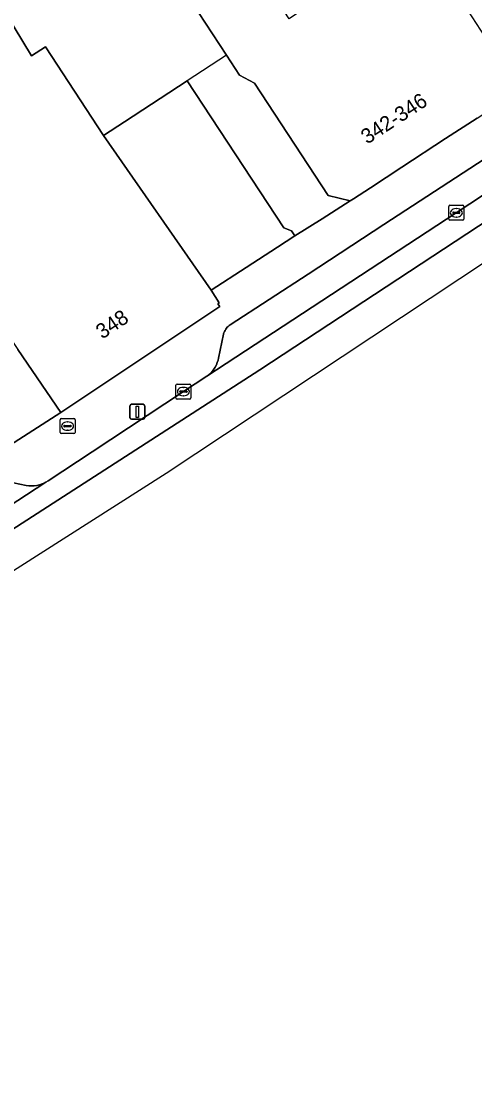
# Model space of a CAD drawing. Extents: x 159217 to 160349, y 381246 to 382172.
# Drawn here: x 160058.5 to 160088.8, y 381527.6 to 381598 of the extents above; entities that cross this region are included whole.
import ezdxf

# ---------------------------------------------------------------- set-up
doc = ezdxf.new("R2010")
doc.units = 0
for name, color, linetype in [('IMGEO_Brandkraan', 7, 'Continuous'), ('IMGEO_Erf', 7, 'Continuous'), ('IMGEO_Kolk', 7, 'Continuous'), ('IMGEO_Lichtmast', 7, 'Continuous'), ('IMGEO_Pand', 7, 'Continuous'), ('IMGEO_Pand_nummerreeks', 7, 'Continuous'), ('IMGEO_Pand_overbouw', 7, 'Continuous'), ('IMGEO_Parkeervlak_open', 7, 'Continuous'), ('IMGEO_Rijbaan_lokaal_gesloten', 7, 'Continuous'), ('IMGEO_Voetpad_open', 7, 'Continuous')]:
    doc.layers.add(name, color=color, linetype=linetype)

msp = doc.modelspace()

# ---------------------------------------------------------------- linework, layer by layer
at = {"layer": 'IMGEO_Brandkraan'}
for p, q in [((160061.14, 381570.594), (160061.14, 381571.446)), ((160061.215, 381571.52), (160062.067, 381571.52)), ((160062.141, 381571.446), (160062.141, 381570.594)), ((160061.399, 381571.014), (160061.399, 381571.026)), ((160061.837, 381570.977), (160061.439, 381570.977)), ((160061.442, 381571.063), (160061.84, 381571.063)), ((160061.651, 381570.74), (160061.626, 381570.74)), ((160061.628, 381571.3), (160061.653, 381571.3)), ((160061.883, 381571.026), (160061.883, 381571.014)), ((160062.067, 381570.52), (160061.215, 381570.52))]:
    msp.add_line(p, q, dxfattribs=at)
for points in [[(160061.14, 381570.594), (160061.14, 381571.446)], [(160061.215, 381571.52), (160062.067, 381571.52)], [(160062.141, 381571.446), (160062.141, 381570.594)], [(160062.067, 381570.52), (160061.215, 381570.52)]]:
    msp.add_lwpolyline(points, dxfattribs=at)
for centre, radius, start, end in [((160061.217, 381571.444), 0.0765, 91.55205, 178.44795), ((160061.217, 381571.444), 0.0765, 91.55205, 178.44795), ((160062.065, 381571.444), 0.0765, 1.55205, 88.44795), ((160062.065, 381571.444), 0.0765, 1.55205, 88.44795), ((160061.439, 381571.023), 0.0403, 85.87752, 175.75265), ((160061.436, 381571.013), 0.0366, 178.93798, 274.71019), ((160061.84, 381571.02), 0.043, 264.86636, 352.45326), ((160061.844, 381571.025), 0.0386, 1.73085, 96.63898), ((160061.217, 381570.596), 0.0765, 181.55205, 268.44795), ((160061.217, 381570.596), 0.0765, 181.55205, 268.44795), ((160062.065, 381570.596), 0.0765, 271.55205, 358.44795), ((160062.065, 381570.596), 0.0765, 271.55205, 358.44795)]:
    msp.add_arc(centre, radius, start, end, dxfattribs=at)
for centre, major_axis, ratio, start_param, end_param in [((160061.627, 381571.02), (-0.387, 0.002), 0.722429, 4.712389, 7.853982), ((160061.652, 381571.02), (-0.39, 0.002), 0.717154, 1.570796, 4.712389)]:
    msp.add_ellipse(centre, major_axis=major_axis, ratio=ratio, start_param=start_param, end_param=end_param, dxfattribs=at)
at = {"layer": 'IMGEO_Erf'}
for points in [[(160049.627, 381611.625), (160059.237, 381595.737), (160060.16, 381596.34), (160064.034, 381590.405), (160065.441, 381591.324), (160069.627, 381594.058), (160076.071, 381584.244), (160076.584, 381584.042), (160076.802, 381583.707), (160078.623, 381584.859), (160080.507, 381586.051), (160079.028, 381586.399), (160074.124, 381593.909), (160073.116, 381594.445), (160072.253, 381595.767), (160070.382, 381598.632)], [(160024.711, 381548.473), (160061.199, 381571.915), (160058.326, 381576.141)]]:
    msp.add_lwpolyline(points, dxfattribs=at)
at = {"layer": 'IMGEO_Kolk'}
for p, q in [((160087.082, 381584.827), (160087.082, 381585.679)), ((160087.157, 381585.753), (160088.009, 381585.753)), ((160087.57, 381585.533), (160087.595, 381585.533)), ((160088.083, 381585.679), (160088.083, 381584.827)), ((160087.341, 381585.247), (160087.341, 381585.259)), ((160087.779, 381585.21), (160087.381, 381585.21)), ((160087.384, 381585.296), (160087.782, 381585.296)), ((160087.593, 381584.973), (160087.568, 381584.973)), ((160087.825, 381585.259), (160087.825, 381585.247)), ((160088.009, 381584.753), (160087.157, 381584.753)), ((160068.87, 381572.894), (160068.87, 381573.746)), ((160068.945, 381573.82), (160069.797, 381573.82)), ((160069.358, 381573.6), (160069.383, 381573.6)), ((160069.871, 381573.746), (160069.871, 381572.894)), ((160069.797, 381572.82), (160068.945, 381572.82)), ((160069.129, 381573.314), (160069.129, 381573.326)), ((160069.567, 381573.277), (160069.169, 381573.277)), ((160069.172, 381573.363), (160069.57, 381573.363)), ((160069.381, 381573.04), (160069.356, 381573.04)), ((160069.613, 381573.326), (160069.613, 381573.314))]:
    msp.add_line(p, q, dxfattribs=at)
for points in [[(160087.082, 381584.827), (160087.082, 381585.679)], [(160087.157, 381585.753), (160088.009, 381585.753)], [(160088.083, 381585.679), (160088.083, 381584.827)], [(160088.009, 381584.753), (160087.157, 381584.753)], [(160068.87, 381572.894), (160068.87, 381573.746)], [(160068.945, 381573.82), (160069.797, 381573.82)], [(160069.871, 381573.746), (160069.871, 381572.894)], [(160069.797, 381572.82), (160068.945, 381572.82)]]:
    msp.add_lwpolyline(points, dxfattribs=at)
for centre, radius, start, end in [((160087.159, 381585.677), 0.0765, 91.55205, 178.44795), ((160087.159, 381585.677), 0.0765, 91.55205, 178.44795), ((160088.007, 381585.677), 0.0765, 1.55205, 88.44795), ((160088.007, 381585.677), 0.0765, 1.55205, 88.44795), ((160087.159, 381584.829), 0.0765, 181.55205, 268.44795), ((160087.159, 381584.829), 0.0765, 181.55205, 268.44795), ((160087.381, 381585.256), 0.0403, 85.87752, 175.75265), ((160087.378, 381585.246), 0.0366, 178.93798, 274.71019), ((160087.782, 381585.253), 0.043, 264.86636, 352.45326), ((160087.786, 381585.258), 0.0386, 1.73085, 96.63898), ((160088.007, 381584.829), 0.0765, 271.55205, 358.44795), ((160088.007, 381584.829), 0.0765, 271.55205, 358.44795), ((160068.947, 381573.744), 0.0765, 91.55205, 178.44795), ((160068.947, 381573.744), 0.0765, 91.55205, 178.44795), ((160069.795, 381573.744), 0.0765, 1.55205, 88.44795), ((160069.795, 381573.744), 0.0765, 1.55205, 88.44795), ((160068.947, 381572.896), 0.0765, 181.55205, 268.44795), ((160068.947, 381572.896), 0.0765, 181.55205, 268.44795), ((160069.169, 381573.323), 0.0403, 85.87752, 175.75265), ((160069.166, 381573.313), 0.0366, 178.93798, 274.71019), ((160069.57, 381573.32), 0.043, 264.86636, 352.45326), ((160069.574, 381573.325), 0.0386, 1.73085, 96.63898), ((160069.795, 381572.896), 0.0765, 271.55205, 358.44795), ((160069.795, 381572.896), 0.0765, 271.55205, 358.44795)]:
    msp.add_arc(centre, radius, start, end, dxfattribs=at)
for centre, major_axis, ratio, start_param, end_param in [((160087.569, 381585.253), (-0.387, 0.002), 0.722429, 4.712389, 7.853982), ((160087.594, 381585.253), (-0.39, 0.002), 0.717154, 1.570796, 4.712389), ((160069.357, 381573.32), (-0.387, 0.002), 0.722429, 4.712389, 7.853982), ((160069.382, 381573.32), (-0.39, 0.002), 0.717154, 1.570796, 4.712389)]:
    msp.add_ellipse(centre, major_axis=major_axis, ratio=ratio, start_param=start_param, end_param=end_param, dxfattribs=at)
at = {"layer": 'IMGEO_Lichtmast'}
for p, q in [((160065.801, 381571.572), (160065.801, 381572.372)), ((160065.801, 381572.372), (160065.801, 381571.572)), ((160065.901, 381572.472), (160066.691, 381572.472)), ((160066.691, 381572.472), (160065.901, 381572.472)), ((160066.791, 381572.372), (160066.791, 381571.572)), ((160066.791, 381571.572), (160066.791, 381572.372)), ((160066.691, 381571.472), (160065.901, 381571.472)), ((160065.901, 381571.472), (160066.691, 381571.472))]:
    msp.add_line(p, q, dxfattribs=at)
msp.add_lwpolyline([(160066.221, 381572.347), (160066.371, 381572.347), (160066.371, 381571.597), (160066.221, 381571.597), (160066.221, 381572.347)], dxfattribs=at)
for centre, start, end in [((160065.901, 381572.372), 90, 180), ((160065.901, 381572.372), 90, 180), ((160066.691, 381572.372), 0, 90), ((160066.691, 381572.372), 360, 90), ((160065.901, 381571.572), 180, 270), ((160065.901, 381571.572), 180, 270), ((160066.691, 381571.572), 270, 0), ((160066.691, 381571.572), 270, 0)]:
    msp.add_arc(centre, 0.1, start, end, dxfattribs=at)
at = {"layer": 'IMGEO_Pand'}
for points in [[(160085.755, 381602.808), (160084.945, 381603.999), (160080.811, 381601.187), (160076.424, 381598.203), (160073.61, 381602.559), (160077.994, 381605.329), (160082.22, 381607.999), (160078.905, 381612.867), (160074.71, 381610.148), (160066.385, 381604.751), (160070.382, 381598.632), (160072.253, 381595.767), (160073.116, 381594.445), (160074.124, 381593.909), (160079.028, 381586.399), (160080.507, 381586.051), (160080.717, 381586.188), (160081.847, 381586.926), (160083.94, 381588.293), (160086.871, 381590.207), (160088.964, 381591.573), (160091.81, 381593.432)], [(160064.034, 381590.405), (160060.16, 381596.34), (160059.237, 381595.737), (160049.627, 381611.625), (160026.803, 381598.447), (160032.866, 381587.856), (160033.181, 381587.306), (160040.486, 381591.604), (160049.549, 381596.935), (160052.674, 381591.451), (160052.409, 381591.278), (160056.352, 381584.668), (160053.781, 381582.955), (160058.326, 381576.141), (160061.199, 381571.915), (160071.796, 381578.997), (160071.673, 381579.183), (160071.758, 381579.255), (160071.216, 381580.08)], [(160064.034, 381590.405), (160071.216, 381580.08), (160073.55, 381581.596), (160075.656, 381582.963), (160076.802, 381583.707), (160076.584, 381584.042), (160076.071, 381584.244), (160069.627, 381594.058), (160065.441, 381591.324)]]:
    msp.add_lwpolyline(points, close=True, dxfattribs=at)
at = {"layer": 'IMGEO_Pand_overbouw'}
msp.add_lwpolyline([(160069.627, 381594.058), (160076.071, 381584.244), (160076.584, 381584.042), (160076.802, 381583.707), (160078.623, 381584.859), (160080.507, 381586.051), (160079.028, 381586.399), (160074.124, 381593.909), (160073.116, 381594.445), (160072.253, 381595.767)], close=True, dxfattribs=at)
at = {"layer": 'IMGEO_Parkeervlak_open'}
for points in [[(160070.937, 381574.339), (160087.579, 381585.252), (160103.074, 381595.46), (160131.298, 381614.262), (160134.606, 381616.433)], [(160091.857, 381590.422), (160082.741, 381584.465)], [(160082.741, 381584.465), (160077.685, 381581.161)], [(160077.685, 381581.161), (160072.501, 381577.774)], [(160072.501, 381577.774), (160072.429, 381577.727), (160072.362, 381577.673), (160072.299, 381577.614), (160072.242, 381577.55), (160072.192, 381577.48), (160072.147, 381577.406), (160072.109, 381577.329), (160072.079, 381577.249), (160072.055, 381577.166), (160072.053, 381577.155)], [(160072.053, 381577.155), (160071.708, 381575.547)], [(160071.708, 381575.547), (160071.68, 381575.415), (160071.632, 381575.255), (160071.57, 381575.1), (160071.494, 381574.951), (160071.406, 381574.81), (160071.305, 381574.677), (160071.192, 381574.553), (160071.07, 381574.44), (160070.937, 381574.339)], [(160057.02, 381565.198), (160060.2, 381567.27), (160060.114, 381567.226), (160059.946, 381567.156), (160059.773, 381567.1), (160059.595, 381567.06), (160059.415, 381567.036), (160059.233, 381567.029), (160059.051, 381567.037), (160058.871, 381567.062), (160057.613, 381567.33)]]:
    msp.add_lwpolyline(points, dxfattribs=at)
at = {"layer": 'IMGEO_Rijbaan_lokaal_gesloten'}
for points in [[(160103.074, 381595.46), (160087.579, 381585.252), (160070.937, 381574.339), (160069.367, 381573.319), (160063.293, 381569.303), (160060.34, 381567.361), (160060.2, 381567.27), (160057.02, 381565.198), (160036.622, 381552.169), (160025.868, 381545.322), (160022.808, 381543.38), (160015.497, 381538.623), (160009.367, 381534.719), (160008.705, 381534.306), (160004.248, 381531.556), (160001.488, 381529.889), (160002.266, 381528.592), (160006.52, 381531.153), (160035.773, 381549.819), (160074.47, 381574.782), (160108.254, 381596.98)], [(160108.254, 381596.98), (160074.47, 381574.782), (160035.773, 381549.819), (160006.52, 381531.153), (160002.266, 381528.592), (160002.872, 381527.582), (160002.872, 381527.582), (160025.352, 381540.55), (160068.226, 381567.865), (160095.673, 381586.064)]]:
    msp.add_lwpolyline(points, dxfattribs=at)
at = {"layer": 'IMGEO_Voetpad_open'}
for points in [[(160088.964, 381591.573), (160086.871, 381590.207), (160083.94, 381588.293), (160081.847, 381586.926), (160080.717, 381586.188), (160080.507, 381586.051), (160078.623, 381584.859), (160076.802, 381583.707), (160075.656, 381582.963), (160073.55, 381581.596), (160071.216, 381580.08), (160071.758, 381579.255), (160071.673, 381579.183), (160071.796, 381578.997), (160061.199, 381571.915), (160024.711, 381548.473), (160000, 381532.468), (159997.877, 381531.093)], [(160057.613, 381567.33), (160058.871, 381567.062), (160059.051, 381567.037), (160059.233, 381567.029), (160059.415, 381567.036), (160059.595, 381567.06), (160059.773, 381567.1), (160059.946, 381567.156), (160060.114, 381567.226), (160060.2, 381567.27), (160060.34, 381567.361), (160063.293, 381569.303), (160069.367, 381573.319), (160070.937, 381574.339), (160071.07, 381574.44), (160071.192, 381574.553), (160071.305, 381574.677), (160071.406, 381574.81), (160071.494, 381574.951), (160071.57, 381575.1), (160071.632, 381575.255), (160071.68, 381575.415), (160071.708, 381575.547), (160072.053, 381577.155), (160072.055, 381577.166), (160072.079, 381577.249), (160072.109, 381577.329), (160072.147, 381577.406), (160072.192, 381577.48), (160072.242, 381577.55), (160072.299, 381577.614), (160072.362, 381577.673), (160072.429, 381577.727), (160072.501, 381577.774), (160077.685, 381581.161), (160082.741, 381584.465), (160091.857, 381590.422)]]:
    msp.add_lwpolyline(points, dxfattribs=at)

# ---------------------------------------------------------------- texts
at = {"layer": 'IMGEO_Pand_nummerreeks'}
for s, rotation, p in [('342-346', 33.14552, (160081.635, 381589.797)), ('348', 33.7549, (160063.954, 381576.787))]:
    msp.add_text(s, height=1, rotation=rotation, dxfattribs=at).set_placement(p)

doc.saveas('drawing.dxf')
